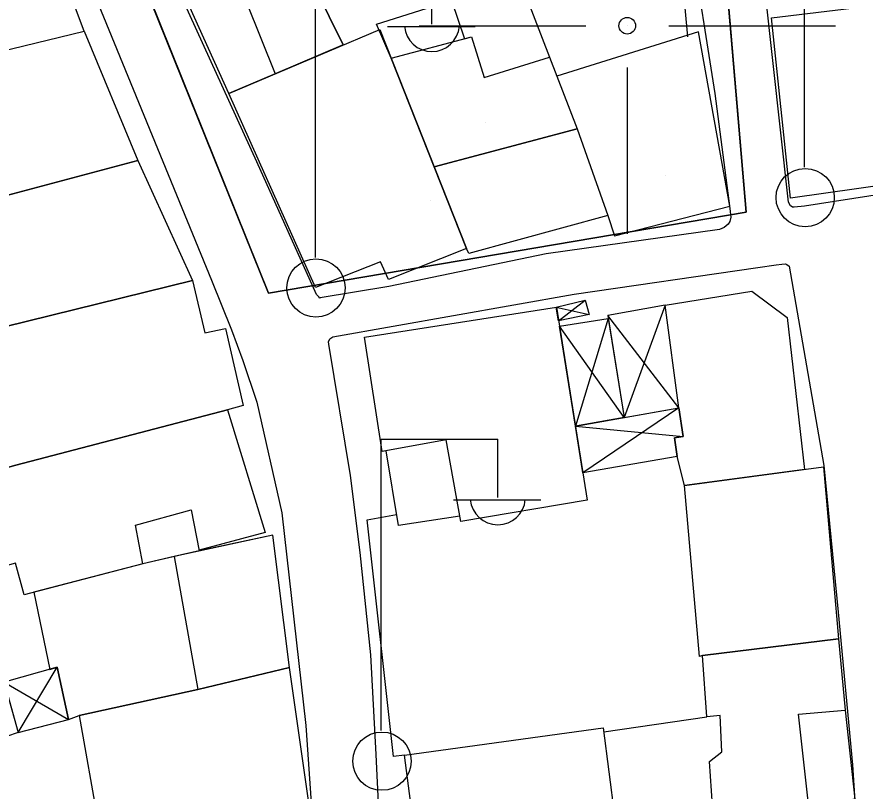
# Model space of a CAD drawing. Extents: x 417997 to 421451, y 4451742 to 4455216.
# Drawn here: x 419463.3 to 419514.3, y 4453454 to 4453500.5 of the extents above; entities that cross this region are included whole.
import ezdxf

# ---------------------------------------------------------------- set-up
doc = ezdxf.new("R2010")
doc.units = 0
for name, color, linetype in [('ADAKENARI', 7, 'Continuous'), ('B_Mesken', 7, 'Continuous'), ('B_Sundurma', 7, 'Continuous'), ('B_Teras', 7, 'Continuous'), ('Default', 7, 'Continuous'), ('P_Grid', 7, 'Continuous'), ('PAFTALAMA', 7, 'Continuous'), ('PL_AYA_PARK_DINLENME', 7, 'Continuous'), ('PL_KON_MEV_350', 7, 'Continuous'), ('S_Elektrik_Diregi', 7, 'Continuous'), ('Sinir_Duvar_tek_tarafa_ait', 7, 'Continuous'), ('Sinir_Tel_bir_taraf', 7, 'Continuous'), ('TR_ORTAYOGUNKONUT', 7, 'Continuous'), ('TR_PARKALANI', 7, 'Continuous'), ('Yol_Sose', 7, 'Continuous')]:
    doc.layers.add(name, color=color, linetype=linetype)

# ---------------------------------------------------------------- blocks, each defined once
blk = doc.blocks.new('POINT_DISPLAY')
at = {"layer": 'Default'}
blk.add_line((0, 0), (0, 0), dxfattribs=at)

msp = doc.modelspace()

# ---------------------------------------------------------------- linework, layer by layer
at = {"layer": 'ADAKENARI'}
for p, q in [((419507.147, 4453488.81), (419500.569, 4453566.028)), ((419507.147, 4453488.81), (419500.569, 4453566.028)), ((419464.319, 4453518.988), (419478.456, 4453483.944)), ((419464.319, 4453518.988), (419478.456, 4453483.944)), ((419478.456, 4453483.944), (419507.147, 4453488.81)), ((419478.456, 4453483.944), (419507.147, 4453488.81))]:
    msp.add_line(p, q, dxfattribs=at)
at = {"layer": 'B_Mesken'}
for points in [[(419476.064, 4453495.938), (419470.43, 4453508.402), (419473.722, 4453509.88), (419479.837, 4453512.295), (419483.504, 4453503.242), (419481.242, 4453502.277), (419482.929, 4453498.843), (419478.848, 4453497.116)], [(419454.738, 4453505.094), (419455.876, 4453501.04), (419453.204, 4453500.413), (419453.714, 4453497.882), (419454.11, 4453496.215), (419455.79, 4453496.665), (419455.749, 4453496.845), (419467.371, 4453499.674), (419464.681, 4453506.808), (419463.917, 4453506.625), (419463.757, 4453507.31)], [(419489.437, 4453501.507), (419490.213, 4453499.221), (419490.651, 4453499.339), (419491.408, 4453496.886), (419495.327, 4453498.102), (419496.981, 4453493.808), (419488.4, 4453491.527), (419485.816, 4453498.041), (419484.929, 4453500.09)], [(419509.798, 4453489.646), (419508.66, 4453500.464), (419515.817, 4453501.339), (419515.942, 4453499.698), (419519.182, 4453499.982), (419520.146, 4453491.1)], [(419455.749, 4453496.845), (419467.371, 4453499.674), (419470.603, 4453491.905), (419457.669, 4453488.464)], [(419481.263, 4453484.28), (419476.064, 4453495.938), (419485.128, 4453499.774), (419490.349, 4453486.615), (419485.656, 4453484.752), (419485.167, 4453485.832)], [(419495.762, 4453496.973), (419496.981, 4453493.808), (419498.833, 4453488.61), (419499.231, 4453487.385), (419506.161, 4453489.167), (419504.286, 4453499.634)], [(419496.981, 4453493.808), (419498.833, 4453488.61), (419490.475, 4453486.317), (419490.349, 4453486.615), (419488.4, 4453491.527)], [(419470.603, 4453491.905), (419473.889, 4453484.711), (419461.111, 4453481.561), (419457.89, 4453488.522)], [(419460.525, 4453478.989), (419459.94, 4453481.028), (419461.194, 4453481.341), (419461.111, 4453481.561), (419473.889, 4453484.711), (419474.625, 4453481.55), (419475.868, 4453481.828), (419476.934, 4453477.206), (419475.984, 4453476.943), (419463.264, 4453473.607), (419463.264, 4453473.607), (419461.913, 4453473.224), (419459.511, 4453472.544), (419458.341, 4453477.647), (419460.319, 4453478.048), (419460.116, 4453478.909)], [(419503.431, 4453472.389), (419503.005, 4453474.131), (419502.831, 4453475.259), (419503.359, 4453475.33), (419503.099, 4453477.047), (419502.277, 4453483.222), (419507.487, 4453484.07), (419509.6, 4453482.475), (419510.644, 4453473.353)], [(419489.942, 4453470.552), (419486.249, 4453469.988), (419485.509, 4453474.484), (419485.279, 4453474.442), (419484.206, 4453481.298), (419495.739, 4453483.095), (419497.593, 4453471.504), (419490.001, 4453470.226)], [(419475.984, 4453476.943), (419478.254, 4453469.58), (419474.278, 4453468.514), (419474.285, 4453468.479), (419470.902, 4453467.694), (419463.778, 4453465.836), (419463.258, 4453467.721), (419462.318, 4453467.476), (419461.461, 4453471.255), (419462.357, 4453471.463), (419461.913, 4453473.224), (419463.264, 4453473.607)], [(419512.687, 4453463.18), (419504.527, 4453462.18), (419504.346, 4453462.129), (419503.431, 4453472.389), (419511.786, 4453473.506)], [(419464.343, 4453465.984), (419465.319, 4453461.355), (419465.755, 4453461.478), (419466.438, 4453458.349), (419467.068, 4453458.58), (419474.207, 4453460.14), (419479.713, 4453461.472), (419478.717, 4453469.415), (419472.776, 4453468.129), (419470.902, 4453467.694)], [(419460.226, 4453465.058), (419461.504, 4453460.386), (419462.527, 4453460.679), (419462.654, 4453460.289), (419463.409, 4453457.564), (419461.277, 4453456.835), (419461.277, 4453456.835), (419458.309, 4453456.128), (419455.641, 4453455.492), (419455.641, 4453455.492), (419454.29, 4453455.149), (419451.314, 4453454.395), (419449.431, 4453462.355), (419451.329, 4453462.795), (419456.659, 4453464.031), (419456.623, 4453464.213)], [(419512.687, 4453463.18), (419513.092, 4453458.903), (419513.673, 4453453.555), (419510.902, 4453453.07), (419505.185, 4453452.293), (419504.932, 4453455.824), (419505.677, 4453456.392), (419505.571, 4453458.578), (419504.787, 4453458.508), (419504.527, 4453462.18)], [(419474.207, 4453460.14), (419467.068, 4453458.58), (419468.213, 4453452.142), (419467.505, 4453452.067), (419467.817, 4453450.22), (419480.845, 4453453.487), (419479.713, 4453461.472)], [(419499.241, 4453452.563), (419499.789, 4453447.486), (419493.051, 4453446.596), (419487.957, 4453445.928), (419486.609, 4453456.205), (419498.557, 4453457.839)]]:
    msp.add_lwpolyline(points, close=True, dxfattribs=at)
at = {"layer": 'B_Sundurma'}
for p, q in [((419495.718, 4453483.092), (419497.7, 4453482.664)), ((419495.871, 4453482.272), (419497.469, 4453483.522)), ((419502.277, 4453483.222), (419499.803, 4453476.472)), ((419503.099, 4453477.047), (419498.823, 4453482.6)), ((419498.852, 4453482.419), (419496.88, 4453475.961)), ((419499.803, 4453476.472), (419495.921, 4453481.962)), ((419503.099, 4453477.047), (419497.328, 4453473.161)), ((419496.88, 4453475.961), (419503.359, 4453475.33)), ((419463.409, 4453457.564), (419465.755, 4453461.478)), ((419462.562, 4453460.575), (419466.438, 4453458.349))]:
    msp.add_line(p, q, dxfattribs=at)
for points in [[(419495.871, 4453482.272), (419495.718, 4453483.092), (419497.469, 4453483.522), (419497.7, 4453482.664)], [(419503.099, 4453477.047), (419502.277, 4453483.222), (419498.823, 4453482.6), (419499.803, 4453476.472)], [(419498.852, 4453482.419), (419499.803, 4453476.472), (419496.88, 4453475.961), (419495.921, 4453481.962)], [(419497.308, 4453473.288), (419496.88, 4453475.961), (419503.099, 4453477.047), (419503.359, 4453475.33), (419502.831, 4453475.259), (419503.005, 4453474.131), (419497.328, 4453473.161)], [(419462.562, 4453460.575), (419463.409, 4453457.564), (419466.438, 4453458.349), (419465.755, 4453461.478)]]:
    msp.add_lwpolyline(points, close=True, dxfattribs=at)
at = {"layer": 'B_Teras'}
for points in [[(419479.837, 4453512.295), (419473.722, 4453509.88), (419478.848, 4453497.116), (419482.929, 4453498.843), (419481.242, 4453502.277), (419483.504, 4453503.242)], [(419488.4, 4453491.527), (419485.816, 4453498.041), (419490.651, 4453499.339), (419491.408, 4453496.886), (419495.327, 4453498.102), (419496.981, 4453493.808)], [(419485.279, 4453474.442), (419484.206, 4453481.298), (419495.739, 4453483.095), (419497.593, 4453471.504), (419490.001, 4453470.226), (419489.118, 4453475.133)], [(419470.902, 4453467.694), (419470.46, 4453470.014), (419473.803, 4453470.93), (419474.285, 4453468.479)], [(419472.776, 4453468.129), (419474.207, 4453460.14), (419479.713, 4453461.472), (419478.717, 4453469.415), (419474.285, 4453468.479)], [(419510.902, 4453453.07), (419510.285, 4453458.66), (419513.092, 4453458.903), (419513.673, 4453453.555)]]:
    msp.add_lwpolyline(points, close=True, dxfattribs=at)
at = {"layer": 'P_Grid'}
for p, q in [((419487.5, 4453500), (419496.875, 4453500)), ((419500, 4453500), (419500, 4453500)), ((419503.125, 4453500), (419512.5, 4453500)), ((419500, 4453496.875), (419500, 4453487.5))]:
    msp.add_line(p, q, dxfattribs=at)
at = {"layer": 'PAFTALAMA'}
for p, q in [((419487.5, 4453500), (419497.5, 4453500)), ((419487.5, 4453500), (419497.5, 4453500)), ((419502.5, 4453500), (419512.5, 4453500)), ((419502.5, 4453500), (419512.5, 4453500)), ((419500, 4453497.5), (419500, 4453487.5)), ((419500, 4453497.5), (419500, 4453487.5))]:
    msp.add_line(p, q, dxfattribs=at)
msp.add_circle((419500, 4453500), 0.5, dxfattribs=at)
msp.add_circle((419500, 4453500), 0.5, dxfattribs=at)
at = {"layer": 'PL_AYA_PARK_DINLENME'}
msp.add_lwpolyline([(419507.147, 4453488.81), (419503.723, 4453528.997), (419464.319, 4453518.988), (419478.456, 4453483.944), (419507.147, 4453488.81)], dxfattribs=at)
msp.add_lwpolyline([(419507.147, 4453488.81), (419503.723, 4453528.997), (419464.319, 4453518.988), (419478.456, 4453483.944), (419507.147, 4453488.81)], dxfattribs=at)
at = {"layer": 'PL_KON_MEV_350'}
msp.add_lwpolyline([(419586.562, 4453553.652), (419583.717, 4453575.377), (419568.462, 4453573.979), (419500.569, 4453566.028), (419503.723, 4453528.997), (419507.147, 4453488.81), (419478.456, 4453483.944), (419464.319, 4453518.988), (419404.774, 4453503.862), (419398.114, 4453502.17), (419373.133, 4453497.59), (419368.973, 4453519.655), (419299.997, 4453506.67), (419202.368, 4453486.526), (419207.202, 4453463.346), (419208.327, 4453458.055), (419213.789, 4453432.361), (419287.54, 4453447.951), (419292.566, 4453429.103), (419300.559, 4453430.985)], dxfattribs=at)
msp.add_lwpolyline([(419586.562, 4453553.652), (419583.717, 4453575.377), (419568.462, 4453573.979), (419500.569, 4453566.028), (419503.723, 4453528.997), (419507.147, 4453488.81), (419478.456, 4453483.944), (419464.319, 4453518.988), (419404.774, 4453503.862), (419398.114, 4453502.17), (419373.133, 4453497.59), (419368.973, 4453519.655), (419299.997, 4453506.67), (419202.368, 4453486.526), (419207.202, 4453463.346), (419208.327, 4453458.055), (419213.789, 4453432.361), (419287.54, 4453447.951), (419292.566, 4453429.103), (419300.559, 4453430.985)], dxfattribs=at)
at = {"layer": 'S_Elektrik_Diregi'}
for p, q in [((419510.65, 4453491.516), (419510.65, 4453509.016)), ((419481.263, 4453486.09), (419481.263, 4453503.59)), ((419488.263, 4453500.09), (419488.263, 4453503.59)), ((419485.603, 4453499.95), (419490.853, 4453499.95)), ((419485.222, 4453457.677), (419485.222, 4453475.177)), ((419485.222, 4453475.177), (419492.222, 4453475.177)), ((419492.222, 4453471.677), (419492.222, 4453475.177)), ((419489.562, 4453471.537), (419494.812, 4453471.537))]:
    msp.add_line(p, q, dxfattribs=at)
for centre in [(419510.686, 4453489.681), (419481.299, 4453484.255), (419485.258, 4453455.841)]:
    msp.add_circle(centre, 1.75, dxfattribs=at)
for centre in [(419488.264, 4453500.103), (419492.223, 4453471.69)]:
    msp.add_arc(centre, 1.658, 184.8384, 355.1464, dxfattribs=at)
at = {"layer": 'Sinir_Duvar_tek_tarafa_ait'}
msp.add_lwpolyline([(419489.437, 4453501.507), (419493.456, 4453502.952), (419495.327, 4453498.102)], dxfattribs=at)
at = {"layer": 'Sinir_Tel_bir_taraf'}
for points in [[(419502.701, 4453509.35), (419503.607, 4453499.33)], [(419486.609, 4453456.205), (419485.955, 4453456.125), (419484.374, 4453470.339), (419486.14, 4453470.649)], [(419498.589, 4453457.593), (419504.787, 4453458.508)]]:
    msp.add_lwpolyline(points, dxfattribs=at)
at = {"layer": 'TR_ORTAYOGUNKONUT'}
msp.add_lwpolyline([(419586.562, 4453553.652), (419583.717, 4453575.377), (419568.462, 4453573.979), (419500.569, 4453566.028), (419503.723, 4453528.997), (419507.147, 4453488.81), (419478.456, 4453483.944), (419464.319, 4453518.988), (419404.774, 4453503.862), (419398.114, 4453502.17), (419373.133, 4453497.59), (419368.973, 4453519.655), (419299.997, 4453506.67), (419202.368, 4453486.526), (419207.202, 4453463.346), (419208.327, 4453458.055), (419213.789, 4453432.361), (419287.54, 4453447.951), (419292.566, 4453429.103), (419300.559, 4453430.985)], dxfattribs=at)
msp.add_lwpolyline([(419586.562, 4453553.652), (419583.717, 4453575.377), (419568.462, 4453573.979), (419500.569, 4453566.028), (419503.723, 4453528.997), (419507.147, 4453488.81), (419478.456, 4453483.944), (419464.319, 4453518.988), (419404.774, 4453503.862), (419398.114, 4453502.17), (419373.133, 4453497.59), (419368.973, 4453519.655), (419299.997, 4453506.67), (419202.368, 4453486.526), (419207.202, 4453463.346), (419208.327, 4453458.055), (419213.789, 4453432.361), (419287.54, 4453447.951), (419292.566, 4453429.103), (419300.559, 4453430.985)], dxfattribs=at)
at = {"layer": 'Yol_Sose'}
for points in [[(419534.353, 4453499), (419535.069, 4453493.72), (419535.109, 4453493.406), (419535.077, 4453493.281), (419535.031, 4453493.216), (419524.041, 4453491.245), (419510.654, 4453489.168), (419510.034, 4453489.099), (419509.93, 4453489.111), (419509.904, 4453489.122), (419509.794, 4453489.185), (419509.689, 4453489.412), (419508.276, 4453502.1), (419506.659, 4453519.556), (419505.697, 4453531.037)], [(419453.504, 4453441.686), (419450.288, 4453455.69), (419446.355, 4453471.251), (419444.299, 4453478.519), (419440.387, 4453496.05), (419437.794, 4453509.601), (419437.733, 4453509.999), (419437.745, 4453510.158), (419437.796, 4453510.342), (419437.943, 4453510.592), (419450.493, 4453513.358), (419461.383, 4453515.84), (419461.582, 4453515.881), (419461.771, 4453515.904), (419462.051, 4453515.856), (419462.319, 4453515.667), (419462.372, 4453515.581), (419475.016, 4453484.718), (419476.224, 4453481.743), (419476.901, 4453479.892), (419477.738, 4453477.388), (419479.248, 4453470.746)], [(419503.796, 4453505.196), (419505.254, 4453495.923), (419506.164, 4453489.031), (419506.208, 4453488.657), (419506.216, 4453488.511), (419506.159, 4453488.24), (419506.065, 4453488.092), (419505.822, 4453487.89), (419505.547, 4453487.755), (419495.118, 4453486.3), (419485.681, 4453484.343), (419481.557, 4453483.652), (419481.534, 4453483.649), (419481.466, 4453483.718), (419481.335, 4453483.851), (419477.749, 4453491.821), (419472.891, 4453502.458), (419470.53, 4453507.582)], [(419507.839, 4453485.487), (419508.936, 4453485.65), (419509.281, 4453485.689), (419509.496, 4453485.696), (419509.575, 4453485.663), (419509.718, 4453485.561), (419511.809, 4453473.587), (419512.669, 4453464.787), (419513.527, 4453455.612), (419514.195, 4453445.413), (419515.407, 4453432.027)], [(419516.423, 4453414.111), (419508.959, 4453412.905), (419499.556, 4453411.743), (419487.114, 4453410.041), (419487.028, 4453410.038), (419486.961, 4453410.121), (419486.941, 4453410.163), (419486.388, 4453421.016), (419485.743, 4453435.125), (419485.242, 4453449.553), (419484.914, 4453456.235), (419484.585, 4453462.232), (419483.948, 4453468.38), (419483.372, 4453472.987), (419482.07, 4453480.887), (419482.061, 4453481.011), (419482.14, 4453481.206), (419482.192, 4453481.239), (419482.321, 4453481.312), (419496.802, 4453483.881), (419507.839, 4453485.487)], [(419479.248, 4453470.746), (419480.695, 4453457.982), (419481.585, 4453444.919), (419481.804, 4453435.763), (419481.9, 4453428.426), (419481.855, 4453427.83), (419481.779, 4453427.607), (419481.674, 4453427.487), (419481.567, 4453427.403), (419479.894, 4453426.838), (419467.996, 4453424.602), (419459.157, 4453422.849), (419458.305, 4453422.695), (419458.241, 4453422.755), (419458.225, 4453422.788), (419454.291, 4453438.935)]]:
    msp.add_lwpolyline(points, dxfattribs=at)

# ---------------------------------------------------------------- block references
at = {"layer": 'TR_PARKALANI', "xscale": 0.1, "yscale": 0.10000000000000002}
for p in [(419491.501, 4453494.173), (419491.501, 4453494.173), (419477.428, 4453492.676), (419477.428, 4453492.676), (419502.279, 4453491.029), (419502.279, 4453491.029), (419488.207, 4453489.532), (419488.207, 4453489.532)]:
    msp.add_blockref('POINT_DISPLAY', p, dxfattribs=at)

doc.saveas('drawing.dxf')
